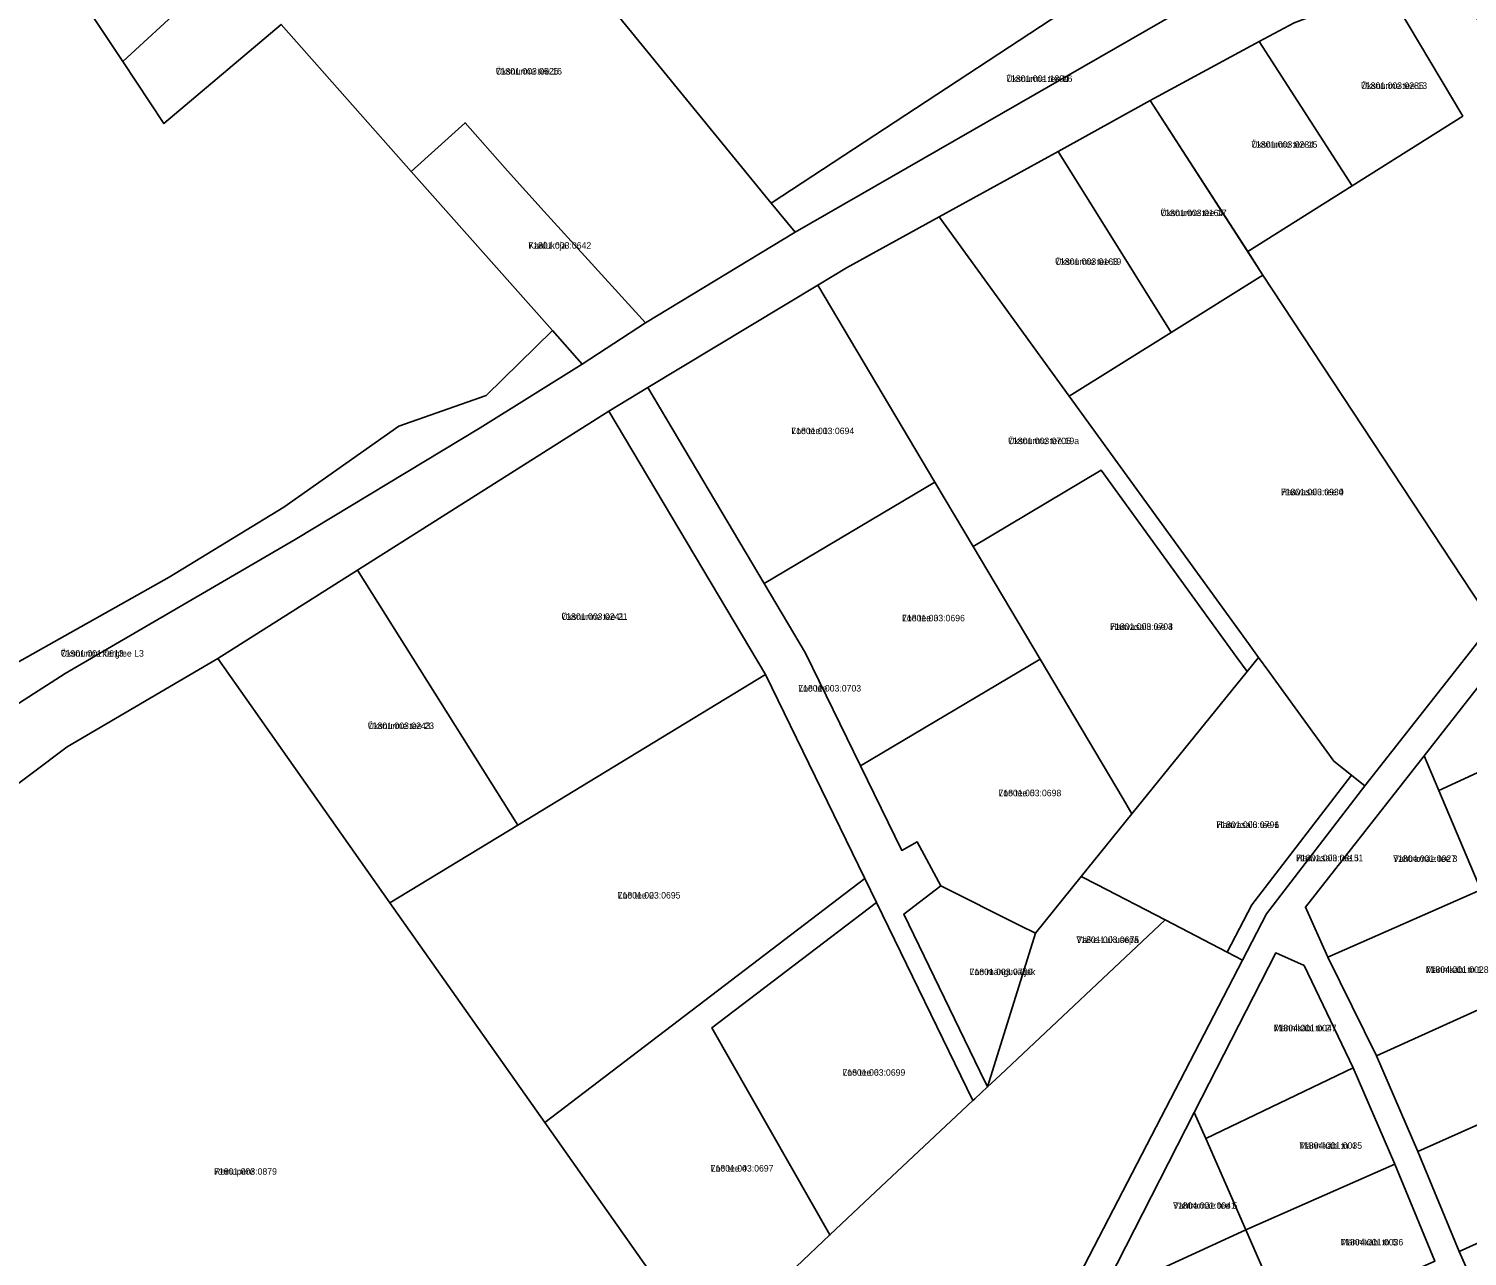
# Model space of a CAD drawing. Extents: x 529768 to 552006, y 6562269 to 6580975.
# Drawn here: x 536503.9 to 536836, y 6572299.8 to 6572583.3 of the extents above; entities that cross this region are included whole.
import ezdxf

# ---------------------------------------------------------------- set-up
doc = ezdxf.new("R2010")
doc.units = 0
for name, color, linetype in [('L_AADRESS', 7, 'Continuous'), ('PIIR', 7, 'Continuous'), ('TUNNUS', 7, 'Continuous')]:
    doc.layers.add(name, color=color, linetype=linetype)

msp = doc.modelspace()

# ---------------------------------------------------------------- linework, layer by layer
at = {"layer": 'PIIR'}
for points in [[(536555.31, 6572694.07), (536594.7, 6572721.31), (536617.68, 6572737.2), (536679.48, 6572700.8), (536641.46, 6572666.67), (536639.91, 6572660.93), (536604.21, 6572630), (536563.28, 6572592.22), (536554.39, 6572602.23), (536525.57, 6572575.73), (536497.52, 6572617.9), (536491.26, 6572627.53)], [(536604.21, 6572630), (536639.91, 6572660.93), (536641.46, 6572666.67), (536679.48, 6572700.8), (536702.29, 6572687.15), (536722.43, 6572663.18), (536759.94, 6572618.56), (536770.76, 6572605.7), (536675.29, 6572542.98)], [(536604.21, 6572630), (536675.29, 6572542.98), (536680.77, 6572536.27), (536646.26, 6572515.37), (536622.85, 6572541.1), (536614.42, 6572550.43), (536604.6, 6572561.55), (536592.17, 6572550.33), (536562.1, 6572584.24), (536535.08, 6572561.36), (536525.57, 6572575.73), (536554.39, 6572602.23), (536563.28, 6572592.22)], [(536428.19, 6572369.48), (536330.36, 6572546.12), (536390.85, 6572562.98), (536497.52, 6572617.9), (536525.57, 6572575.73), (536535.08, 6572561.36), (536562.1, 6572584.24), (536592.17, 6572550.33), (536624.78, 6572513.57), (536609.47, 6572498.61), (536589.32, 6572491.49), (536562.76, 6572472.81), (536536.26, 6572456.65), (536498.64, 6572435.5), (536470.33, 6572414.97)], [(536770.76, 6572605.7), (536780.61, 6572593.69), (536680.77, 6572536.27), (536675.29, 6572542.98)], [(536834.93, 6572563.1), (536817.36, 6572592.7), (536829.73, 6572597.13), (536831.48, 6572594.78), (536858.1, 6572558.51), (536890.77, 6572513.87), (536892.93, 6572510.9), (536841.8, 6572445.91), (536788.8, 6572526.33), (536785.28, 6572531.79), (536809.39, 6572546.99)], [(536817.36, 6572592.7), (536834.93, 6572563.1), (536809.39, 6572546.99), (536787.92, 6572580.28), (536796, 6572584.66)], [(536787.92, 6572580.28), (536809.39, 6572546.99), (536785.28, 6572531.79), (536762.79, 6572566.67)], [(536741.51, 6572554.95), (536762.79, 6572566.67), (536788.8, 6572526.33), (536767.58, 6572513.11)], [(536624.78, 6572513.57), (536592.17, 6572550.33), (536604.6, 6572561.55), (536614.42, 6572550.43), (536622.85, 6572541.1), (536646.26, 6572515.37), (536631.65, 6572505.85)], [(536714.06, 6572539.84), (536741.51, 6572554.95), (536767.58, 6572513.11), (536744.06, 6572498.45)], [(536686.05, 6572524.08), (536692.66, 6572528.09), (536714.06, 6572539.84), (536744.06, 6572498.45), (536785.45, 6572441.33), (536787.79, 6572438.12), (536785.15, 6572434.86), (536782.78, 6572438.1), (536751.46, 6572481.32), (536721.9, 6572463.71), (536713.03, 6572478.6)], [(536805.18, 6572414.12), (536790.17, 6572434.86), (536787.8, 6572438.12), (536785.45, 6572441.33), (536744.06, 6572498.45), (536767.58, 6572513.11), (536788.8, 6572526.33), (536841.8, 6572445.91), (536812.33, 6572408.45)], [(536646.82, 6572500.41), (536686.05, 6572524.08), (536713.03, 6572478.6), (536673.63, 6572455.2)], [(536609.47, 6572498.61), (536624.78, 6572513.57), (536631.65, 6572505.85), (536608.06, 6572491.12), (536565.36, 6572465.36), (536512.25, 6572434.39), (536492.17, 6572421.54), (536479.69, 6572412.26), (536471.18, 6572404.9), (536454.38, 6572387.77), (536431.79, 6572362.99), (536428.19, 6572369.48), (536470.33, 6572414.97), (536498.64, 6572435.5), (536536.26, 6572456.65), (536562.76, 6572472.81), (536589.32, 6572491.49)], [(536637.81, 6572494.98), (536646.82, 6572500.41), (536673.63, 6572455.2), (536683.2, 6572439.1), (536695.9, 6572413.07), (536705.41, 6572393.54), (536708.98, 6572395.49), (536714.44, 6572385.35), (536705.9, 6572378.83), (536723.47, 6572342.55), (536725.24, 6572338.97), (536722.31, 6572336.21), (536721.85, 6572335.77), (536699.57, 6572381.54), (536696.88, 6572387.04), (536673.93, 6572434.13)], [(536637.81, 6572494.98), (536673.93, 6572434.13), (536616.74, 6572399.38), (536579.74, 6572458.24)], [(536758.55, 6572401.98), (536756.53, 6572405.42), (536737.35, 6572437.68), (536721.9, 6572463.71), (536751.46, 6572481.32), (536782.78, 6572438.1), (536785.15, 6572434.86)], [(536673.63, 6572455.2), (536713.03, 6572478.6), (536721.9, 6572463.71), (536737.35, 6572437.68), (536695.9, 6572413.07), (536683.2, 6572439.1)], [(536579.74, 6572458.24), (536616.74, 6572399.38), (536587.25, 6572381.47), (536547.54, 6572437.87)], [(536854.08, 6572451.22), (536865.12, 6572423.86), (536829.4, 6572407.37), (536826, 6572415.38)], [(536480.04, 6572392.89), (536512.76, 6572417.44), (536547.54, 6572437.87), (536587.25, 6572381.47), (536623.02, 6572330.73), (536660.23, 6572277.87), (536623.42, 6572243.1), (536593.42, 6572215.17), (536568.59, 6572192.04), (536559.66, 6572183.84), (536496.37, 6572262.47), (536433.08, 6572341.11)], [(536695.9, 6572413.07), (536737.35, 6572437.68), (536756.53, 6572405.42), (536758.55, 6572401.98), (536746.87, 6572387.51), (536736.26, 6572374.42), (536732.68, 6572376.21), (536714.44, 6572385.35), (536708.98, 6572395.49), (536705.41, 6572393.54)], [(536787.79, 6572438.12), (536790.13, 6572434.88), (536805.18, 6572414.12), (536809.22, 6572410.9), (536786.21, 6572381.01), (536780.57, 6572370.08), (536766.23, 6572377.49), (536750.44, 6572385.66), (536746.87, 6572387.51), (536758.55, 6572401.98), (536785.15, 6572434.86)], [(536587.25, 6572381.47), (536616.74, 6572399.38), (536673.93, 6572434.13), (536696.88, 6572387.04), (536623.02, 6572330.73)], [(536874.83, 6572400.4), (536839.14, 6572384.47), (536829.4, 6572407.37), (536865.12, 6572423.86)], [(536798.6, 6572380.42), (536826, 6572415.38), (536829.4, 6572407.37), (536839.14, 6572384.47), (536803.79, 6572368.86)], [(536809.22, 6572410.9), (536812.33, 6572408.45), (536789.63, 6572378.88), (536784.11, 6572368.23), (536780.57, 6572370.08), (536786.21, 6572381.01)], [(536623.02, 6572330.73), (536696.88, 6572387.04), (536699.57, 6572381.54), (536661.6, 6572352.6), (536688.84, 6572304.78), (536681.04, 6572297.43), (536660.23, 6572277.87)], [(536728.14, 6572341.68), (536725.24, 6572338.97), (536736.26, 6572374.42), (536746.87, 6572387.51), (536750.44, 6572385.66), (536766.23, 6572377.49)], [(536705.9, 6572378.83), (536714.44, 6572385.35), (536732.68, 6572376.21), (536736.26, 6572374.42), (536725.24, 6572338.97), (536723.47, 6572342.55)], [(536803.79, 6572368.86), (536839.14, 6572384.47), (536848.87, 6572361.46), (536814.99, 6572346.08)], [(536661.6, 6572352.6), (536699.57, 6572381.54), (536721.85, 6572335.77), (536698.15, 6572313.52), (536688.84, 6572304.78)], [(536704.45, 6572214.44), (536701.87, 6572218.15), (536660.23, 6572277.87), (536681.04, 6572297.43), (536688.84, 6572304.78), (536698.15, 6572313.52), (536721.85, 6572335.77), (536722.31, 6572336.21), (536725.24, 6572338.97), (536728.14, 6572341.68), (536766.23, 6572377.49), (536780.57, 6572370.08), (536784.11, 6572368.23)], [(536791.75, 6572369.86), (536798.32, 6572366.95), (536809.63, 6572343.37), (536775.58, 6572327.05), (536772.96, 6572333.04)], [(536848.87, 6572361.46), (536858.92, 6572339.34), (536824.55, 6572324.03), (536814.99, 6572346.08)], [(536819.25, 6572321.13), (536784.83, 6572305.91), (536775.58, 6572327.05), (536809.63, 6572343.37)], [(536824.55, 6572324.03), (536858.92, 6572339.34), (536869.04, 6572316.71), (536834.07, 6572300.95)], [(536772.96, 6572333.04), (536775.58, 6572327.05), (536784.83, 6572305.91), (536751.25, 6572290.5)], [(536819.25, 6572321.13), (536828.49, 6572298.73), (536794.62, 6572283.54), (536784.83, 6572305.91)], [(536834.07, 6572300.95), (536869.04, 6572316.71), (536879.32, 6572293.35), (536880.16, 6572291.53), (536844.73, 6572277.11)], [(536784.83, 6572305.91), (536794.62, 6572283.54), (536759.37, 6572268.35), (536751.25, 6572290.5)]]:
    msp.add_lwpolyline(points, close=True, dxfattribs=at)
for points in [[(536492.17, 6572421.54), (536512.25, 6572434.39), (536565.36, 6572465.36), (536608.06, 6572491.12), (536631.65, 6572505.85), (536646.26, 6572515.37), (536680.77, 6572536.27), (536780.61, 6572593.69)], [(536796, 6572584.66), (536787.92, 6572580.28), (536762.79, 6572566.67), (536741.51, 6572554.95), (536714.06, 6572539.84), (536692.66, 6572528.09), (536686.05, 6572524.08), (536646.82, 6572500.41), (536637.81, 6572494.98), (536579.74, 6572458.24), (536547.54, 6572437.87), (536512.76, 6572417.44), (536480.04, 6572392.89)], [(536854.08, 6572451.22), (536826, 6572415.38), (536798.6, 6572380.42), (536803.79, 6572368.86), (536814.99, 6572346.08), (536824.55, 6572324.03), (536834.07, 6572300.95), (536844.73, 6572277.11)], [(536704.45, 6572214.44), (536789.63, 6572378.88), (536812.33, 6572408.45), (536841.8, 6572445.91)], [(536828.49, 6572298.73), (536819.25, 6572321.13), (536809.63, 6572343.37), (536798.32, 6572366.95), (536791.75, 6572369.86), (536772.96, 6572333.04), (536751.25, 6572290.5)]]:
    msp.add_lwpolyline(points, dxfattribs=at)

# ---------------------------------------------------------------- texts
at = {"layer": 'L_AADRESS'}
for s, p in [('Üksnurme tee 16', (536611.69, 6572572.69)), ('Üksnurme tee L6', (536729.52, 6572570.99)), ('Üksnurme tee 13', (536811.43, 6572569.37)), ('Üksnurme tee 15', (536786.09, 6572555.79)), ('Üksnurme tee 17', (536765.15, 6572540)), ('Kaalukoja', (536619.21, 6572532.48)), ('Üksnurme tee 19', (536740.82, 6572528.75)), ('Loo tee 1', (536679.93, 6572489.66)), ('Üksnurme tee 19a', (536729.97, 6572487.35)), ('Haavasalu tee 4', (536792.93, 6572475.55)), ('Üksnurme tee 21', (536626.84, 6572446.78)), ('Loo tee 3', (536705.49, 6572446.44)), ('Haavasalu tee 3', (536753.52, 6572444.47)), ('Üksnurme kergtee L3', (536511.25, 6572438.28)), ('Loo tee', (536681.53, 6572430.23)), ('Üksnurme tee 23', (536582.14, 6572421.57)), ('Loo tee 5', (536727.74, 6572406.05)), ('Haavasalu tee 1', (536778.04, 6572398.73)), ('Haavasalu tee J1', (536796.45, 6572391.04)), ('Vahtramäe tee 3', (536818.87, 6572390.9)), ('Loo tee 2', (536639.83, 6572382.43)), ('Väike-Lukusepa', (536745.73, 6572372.17)), ('Männikäbi tn 1', (536826.4, 6572365.27)), ('Loo mänguväljak', (536721.08, 6572364.75)), ('Männikäbi tn 2', (536791.3, 6572351.78)), ('Loo tee 6', (536691.73, 6572341.52)), ('Männikäbi tn 4', (536797.18, 6572324.64)), ('Loo tee 4', (536661.3, 6572319.39)), ('Reinupere', (536546.65, 6572318.67)), ('Vahtramäe tee 5', (536768.04, 6572310.8)), ('Männikäbi tn 6', (536806.7, 6572302.33))]:
    msp.add_text(s, height=1.5, dxfattribs=at).set_placement(p)
at = {"layer": 'TUNNUS'}
for s, p in [('71801:003:0526', (536611.69, 6572572.69)), ('71801:001:1894', (536729.52, 6572570.99)), ('71801:003:0285', (536811.43, 6572569.37)), ('71801:003:0284', (536786.09, 6572555.79)), ('71801:003:0164', (536765.15, 6572540)), ('71801:003:0642', (536619.21, 6572532.48)), ('71801:003:0163', (536740.82, 6572528.75)), ('71801:003:0694', (536679.93, 6572489.66)), ('71801:003:0705', (536729.97, 6572487.35)), ('71801:003:0930', (536792.93, 6572475.55)), ('71801:003:0241', (536626.84, 6572446.78)), ('71801:003:0696', (536705.49, 6572446.44)), ('71801:003:0704', (536753.52, 6572444.47)), ('71901:001:0613', (536511.25, 6572438.28)), ('71801:003:0703', (536681.53, 6572430.23)), ('71801:003:0243', (536582.14, 6572421.57)), ('71801:003:0698', (536727.74, 6572406.05)), ('71801:003:0796', (536778.04, 6572398.73)), ('71801:003:0815', (536796.45, 6572391.04)), ('71804:001:0027', (536818.87, 6572390.9)), ('71801:003:0695', (536639.83, 6572382.43)), ('71801:003:0675', (536745.73, 6572372.17)), ('71801:003:0700', (536721.08, 6572364.75)), ('71804:001:0028', (536826.4, 6572365.27)), ('71804:001:0047', (536791.3, 6572351.78)), ('71801:003:0699', (536691.73, 6572341.52)), ('71804:001:0035', (536797.18, 6572324.64)), ('71801:003:0697', (536661.3, 6572319.39)), ('71801:003:0879', (536546.65, 6572318.67)), ('71804:001:0041', (536768.04, 6572310.8)), ('71804:001:0036', (536806.7, 6572302.33))]:
    msp.add_text(s, height=1.5, dxfattribs=at).set_placement(p)

doc.saveas('drawing.dxf')
